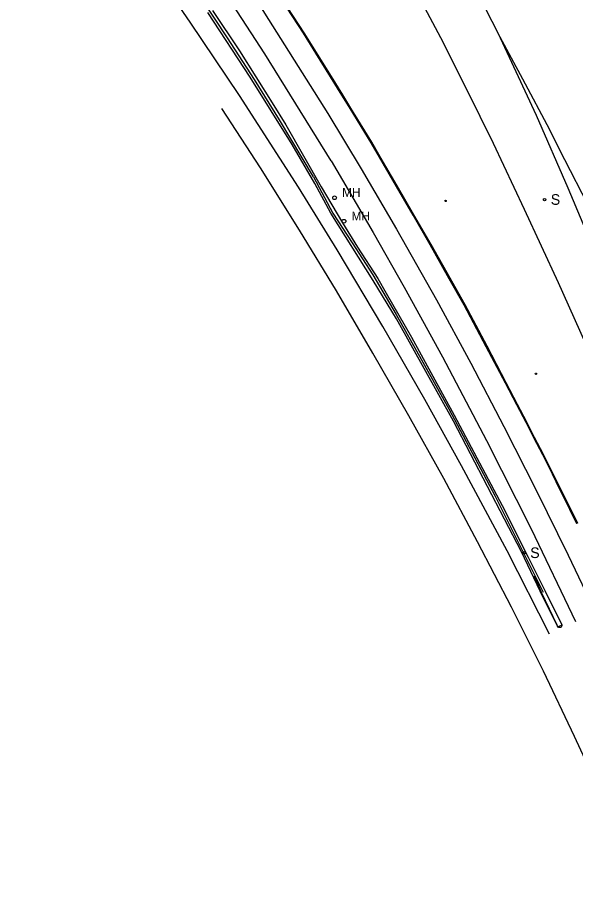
# Model space of a CAD drawing. Extents: x 368532 to 392481, y 10654822 to 10676899.
# Drawn here: x 377154.4 to 377469.6, y 10662890 to 10663378.1 of the extents above; entities that cross this region are included whole.
import ezdxf

# ---------------------------------------------------------------- set-up
doc = ezdxf.new("R2010")
doc.units = 0
for name, color, linetype in [('p_railroad rr control', 7, 'Continuous'), ('p_road - paved curb', 7, 'Continuous'), ('p_road conc barrier', 7, 'Continuous'), ('p_road guard rails', 7, 'Continuous'), ('p_road paint stripe', 7, 'Continuous'), ('p_structure sign', 7, 'Continuous'), ('p_structure unidentified', 7, 'Continuous'), ('p_utility manhole', 7, 'Continuous')]:
    doc.layers.add(name, color=color, linetype=linetype)

msp = doc.modelspace()

# ---------------------------------------------------------------- linework, layer by layer
at = {"layer": 'p_railroad rr control'}
for points in [[(377177.25, 10663748.06), (377204.32, 10663717.05), (377229.88, 10663686.25), (377248.69, 10663662.16), (377268.1, 10663636.21), (377293, 10663600.88), (377321.2, 10663557.7), (377342.36, 10663523.24), (377367.87, 10663479.77), (377388.64, 10663441.52), (377425.62, 10663369.38), (377447.27, 10663322.87)], [(377415.62, 10663322.06), (377394.91, 10663363.69), (377374.1, 10663403.08), (377355.77, 10663437.04), (377338.18, 10663467.47), (377313.95, 10663508.37), (377293.86, 10663540.39), (377277.18, 10663566.14), (377258.43, 10663593.91), (377241.9, 10663617.34), (377220.89, 10663646.38), (377199.87, 10663673.96), (377172.16, 10663709.19), (377154.39, 10663730.54)], [(377455.02, 10663314.64), (377439.82, 10663343.08), (377425.62, 10663369.38)], [(377590.08, 10662889.98), (377569.68, 10662949.66), (377549.68, 10663006.06), (377531.81, 10663054.07), (377515.57, 10663096.65), (377498.35, 10663138.59), (377483.09, 10663175.15), (377475.05, 10663194.09), (377459.92, 10663228.21), (377440.7, 10663269.48), (377423.08, 10663306.75), (377415.62, 10663322.06)], [(377447.27, 10663322.87), (377465.08, 10663281.81), (377482.07, 10663241.61), (377497.54, 10663201.82), (377506.53, 10663177.13), (377520.96, 10663136.85), (377536.83, 10663091.36), (377550.94, 10663049.62), (377568.16, 10662998.98), (377586.49, 10662945.67), (377603.25, 10662895.25)], [(377662.32, 10662915.92), (377633.85, 10662970.55), (377604.16, 10663027.92), (377573.43, 10663087.11), (377541.68, 10663147.47), (377509.84, 10663208.39), (377479.66, 10663266.26), (377460.16, 10663303.76), (377455.02, 10663314.64)]]:
    msp.add_lwpolyline(points, dxfattribs=at)
at = {"layer": 'p_road - paved curb'}
for p, q in [((377285.75, 10663344.3), (377261.9, 10663380.78)), ((377264.48, 10663381.86), (377279.76, 10663359.21)), ((377315.84, 10663369.08), (377306.67, 10663383.21)), ((377315.97, 10663369.16), (377306.8, 10663383.29)), ((377316.26, 10663369.35), (377307.09, 10663383.48)), ((377322.91, 10663357.93), (377315.84, 10663369.08)), ((377323.04, 10663358.01), (377315.97, 10663369.16)), ((377323.33, 10663358.2), (377316.26, 10663369.35)), ((377279.76, 10663359.21), (377298.32, 10663329.82)), ((377331.23, 10663344.43), (377322.91, 10663357.93)), ((377331.36, 10663344.51), (377323.04, 10663358.01)), ((377331.66, 10663344.69), (377323.33, 10663358.2)), ((377309.57, 10663306.21), (377285.75, 10663344.3)), ((377337.62, 10663334.13), (377331.23, 10663344.43)), ((377337.75, 10663334.21), (377331.36, 10663344.51)), ((377338.05, 10663334.39), (377331.66, 10663344.69)), ((377342.26, 10663326.59), (377337.62, 10663334.13)), ((377342.39, 10663326.67), (377337.75, 10663334.21)), ((377342.69, 10663326.85), (377338.05, 10663334.39)), ((377298.32, 10663329.82), (377306.02, 10663317.44)), ((377354.06, 10663307.25), (377342.26, 10663326.59)), ((377354.19, 10663307.33), (377342.39, 10663326.67)), ((377354.49, 10663307.51), (377342.69, 10663326.85)), ((377306.02, 10663317.44), (377325.93, 10663282.45)), ((377358.82, 10663299.06), (377354.06, 10663307.25)), ((377358.95, 10663299.14), (377354.19, 10663307.33)), ((377359.25, 10663299.31), (377354.49, 10663307.51)), ((377322.36, 10663284.21), (377309.57, 10663306.21)), ((377368.38, 10663282.62), (377358.82, 10663299.06)), ((377368.51, 10663282.7), (377358.95, 10663299.14)), ((377368.81, 10663282.87), (377359.25, 10663299.31)), ((377331.4, 10663267.47), (377322.36, 10663284.21)), ((377325.93, 10663282.45), (377337.87, 10663261.99)), ((377377.86, 10663266.39), (377368.38, 10663282.62)), ((377377.99, 10663266.46), (377368.51, 10663282.7)), ((377378.29, 10663266.64), (377368.81, 10663282.87)), ((377355.3, 10663229.56), (377331.4, 10663267.47)), ((377387.46, 10663249.56), (377377.86, 10663266.39)), ((377387.59, 10663249.63), (377377.99, 10663266.46)), ((377387.9, 10663249.81), (377378.29, 10663266.64)), ((377337.87, 10663261.99), (377346.47, 10663248.23)), ((377346.47, 10663248.23), (377357.8, 10663230.54)), ((377398.18, 10663230.5), (377387.46, 10663249.56)), ((377398.31, 10663230.57), (377387.59, 10663249.63)), ((377398.62, 10663230.75), (377387.9, 10663249.81)), ((377368.5, 10663207.84), (377355.3, 10663229.56)), ((377357.8, 10663230.54), (377362.63, 10663222.25)), ((377406.67, 10663215.51), (377398.18, 10663230.5)), ((377406.8, 10663215.58), (377398.31, 10663230.57)), ((377407.11, 10663215.75), (377398.62, 10663230.75)), ((377362.63, 10663222.25), (377376.91, 10663197.54)), ((377419.09, 10663192.09), (377406.67, 10663215.51)), ((377419.22, 10663192.16), (377406.8, 10663215.58)), ((377419.53, 10663192.32), (377407.11, 10663215.75)), ((377400.6, 10663149.97), (377368.5, 10663207.84)), ((377376.91, 10663197.54), (377401, 10663153.51)), ((377429.96, 10663171.54), (377419.09, 10663192.09)), ((377430.09, 10663171.61), (377419.22, 10663192.16)), ((377430.4, 10663171.77), (377419.53, 10663192.32)), ((377436.35, 10663159.21), (377429.96, 10663171.54)), ((377436.48, 10663159.28), (377430.09, 10663171.61)), ((377436.79, 10663159.44), (377430.4, 10663171.77)), ((377441.55, 10663149.2), (377436.35, 10663159.21)), ((377441.68, 10663149.27), (377436.48, 10663159.28)), ((377441.99, 10663149.43), (377436.79, 10663159.44)), ((377401, 10663153.51), (377428.11, 10663102.34)), ((377438.9, 10663076.19), (377400.6, 10663149.97)), ((377445.96, 10663140.56), (377441.55, 10663149.2)), ((377446.09, 10663140.63), (377441.68, 10663149.27)), ((377446.4, 10663140.79), (377441.99, 10663149.43)), ((377451.09, 10663131.06), (377446.09, 10663140.63)), ((377451.41, 10663131.22), (377446.4, 10663140.79)), ((377450.96, 10663130.99), (377445.96, 10663140.56)), ((377456.4, 10663120.06), (377450.96, 10663130.99)), ((377456.53, 10663120.13), (377451.09, 10663131.06)), ((377456.85, 10663120.28), (377451.41, 10663131.22)), ((377460.62, 10663111.52), (377456.4, 10663120.06)), ((377460.75, 10663111.59), (377456.53, 10663120.13)), ((377461.07, 10663111.74), (377456.85, 10663120.28)), ((377466.3, 10663100.12), (377460.62, 10663111.52)), ((377466.43, 10663100.19), (377460.75, 10663111.59)), ((377466.75, 10663100.34), (377461.07, 10663111.74)), ((377428.11, 10663102.34), (377442.76, 10663073.25)), ((377470.28, 10663092.06), (377466.3, 10663100.12)), ((377470.41, 10663092.13), (377466.43, 10663100.19)), ((377470.73, 10663092.28), (377466.75, 10663100.34)), ((377449.54, 10663054.08), (377438.9, 10663076.19)), ((377442.76, 10663073.25), (377452.51, 10663053.7)), ((377459.49, 10663033.99), (377449.54, 10663054.08)), ((377452.51, 10663053.7), (377461.9, 10663034.9)), ((377461.9, 10663034.9), (377459.49, 10663033.99))]:
    msp.add_line(p, q, dxfattribs=at)
at = {"layer": 'p_road conc barrier'}
for p, q in [((377273.02, 10663366.49), (377248.58, 10663403.54)), ((377288.3, 10663342.9), (377273.02, 10663366.49)), ((377302.31, 10663320.19), (377288.3, 10663342.9)), ((377321.51, 10663288.06), (377302.31, 10663320.19)), ((377321.51, 10663288.06), (377332.53, 10663267.41)), ((377332.53, 10663267.41), (377343.34, 10663250.71)), ((377343.34, 10663250.71), (377354.99, 10663232.58)), ((377354.99, 10663232.58), (377368.27, 10663210.24)), ((377368.27, 10663210.24), (377382.39, 10663185.02)), ((377382.39, 10663185.02), (377398.03, 10663157.07)), ((377398.03, 10663157.07), (377424.04, 10663107.63)), ((377424.04, 10663107.63), (377441.35, 10663073)), ((377441.35, 10663073), (377451.18, 10663053.57))]:
    msp.add_line(p, q, dxfattribs=at)
at = {"layer": 'p_road guard rails'}
for p, q in [((377450.41, 10663052.97), (377446.32, 10663062.55)), ((377459.09, 10663034.81), (377450.41, 10663052.97)), ((377452.41, 10663054.09), (377461.31, 10663035.72)), ((377459.31, 10663034.22), (377459.09, 10663034.81)), ((377459.59, 10663033.81), (377459.31, 10663034.22)), ((377460.1, 10663033.6), (377459.59, 10663033.81)), ((377460.66, 10663033.46), (377460.1, 10663033.6)), ((377461.04, 10663033.46), (377460.66, 10663033.46)), ((377461.34, 10663033.64), (377461.04, 10663033.46)), ((377461.31, 10663035.72), (377461.52, 10663035.05)), ((377461.54, 10663034.1), (377461.34, 10663033.64)), ((377461.52, 10663035.05), (377461.64, 10663034.4)), ((377461.64, 10663034.4), (377461.54, 10663034.1))]:
    msp.add_line(p, q, dxfattribs=at)
at = {"layer": 'p_road paint stripe'}
for p, q in [((377252.04, 10663375.42), (377218.25, 10663423.84)), ((377294.15, 10663357.52), (377258.69, 10663412.07)), ((377286.59, 10663392.24), (377329.72, 10663323.72)), ((377279.79, 10663334), (377252.04, 10663375.42)), ((377331.59, 10663297.01), (377294.15, 10663357.52)), ((377313.15, 10663282.17), (377279.79, 10663334)), ((377291.63, 10663293), (377269.77, 10663326.68)), ((377329.72, 10663323.72), (377348.52, 10663292.58)), ((377331.59, 10663297.01), (377355.19, 10663256.64)), ((377313.76, 10663257.94), (377291.63, 10663293)), ((377348.52, 10663292.58), (377368.39, 10663258.4)), ((377334.89, 10663246.76), (377313.15, 10663282.17)), ((377334.52, 10663223.55), (377313.76, 10663257.94)), ((377368.39, 10663258.4), (377391.02, 10663218.57)), ((377355.19, 10663256.64), (377372.75, 10663225.63)), ((377360.63, 10663203.58), (377334.89, 10663246.76)), ((377372.75, 10663225.63), (377394.42, 10663186.31)), ((377355.04, 10663188.38), (377334.52, 10663223.55)), ((377391.02, 10663218.57), (377410.46, 10663182.71)), ((377384.37, 10663162.2), (377360.63, 10663203.58)), ((377375.37, 10663152.99), (377355.04, 10663188.38)), ((377394.42, 10663186.31), (377419.15, 10663139.12)), ((377410.46, 10663182.71), (377429.04, 10663147.05)), ((377405.1, 10663124.9), (377384.37, 10663162.2)), ((377395.1, 10663117.58), (377375.37, 10663152.99)), ((377429.04, 10663147.05), (377447.41, 10663110.74)), ((377419.15, 10663139.12), (377444.37, 10663089.2)), ((377430.82, 10663076.87), (377405.1, 10663124.9)), ((377414.12, 10663081.96), (377395.1, 10663117.58)), ((377447.41, 10663110.74), (377465.28, 10663074.41)), ((377444.37, 10663089.2), (377469.4, 10663036.95)), ((377433.33, 10663045.08), (377414.12, 10663081.96)), ((377454.77, 10663029.73), (377430.82, 10663076.87)), ((377465.28, 10663074.41), (377482.85, 10663037.32)), ((377451.34, 10663008.94), (377433.33, 10663045.08)), ((377468.83, 10662972), (377451.34, 10663008.94)), ((377485.67, 10662935.43), (377468.83, 10662972))]:
    msp.add_line(p, q, dxfattribs=at)
at = {"layer": 'p_structure sign'}
for centre in [(377452.01, 10663275.11), (377440.42, 10663075.65)]:
    msp.add_circle(centre, 0.713, dxfattribs=at)
at = {"layer": 'p_structure unidentified'}
for centre in [(377396.16, 10663274.4), (377447.09, 10663176.82)]:
    msp.add_circle(centre, 0.375, dxfattribs=at)
at = {"layer": 'p_utility manhole'}
for centre in [(377333.47, 10663276.2), (377338.78, 10663262.93)]:
    msp.add_circle(centre, 1.05, dxfattribs=at)

# ---------------------------------------------------------------- texts
at = {"layer": 'p_structure sign'}
for p in [(377455.47, 10663272.21), (377443.88, 10663072.75)]:
    msp.add_text('S', height=6, dxfattribs=at).set_placement(p)
at = {"layer": 'p_utility manhole'}
for p in [(377337.74, 10663276.67), (377343.05, 10663263.4)]:
    msp.add_text('MH', height=5, dxfattribs=at).set_placement(p)

doc.saveas('drawing.dxf')
